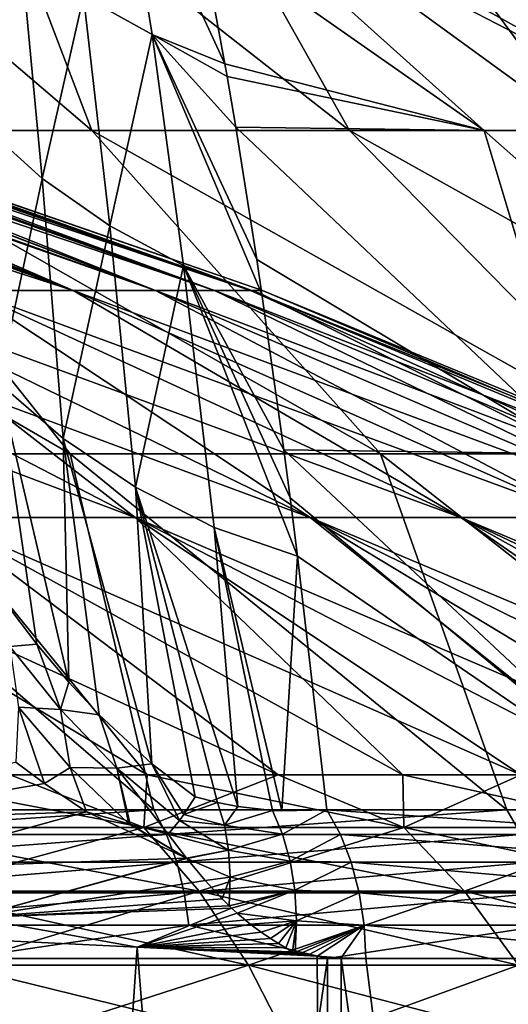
# Model space of a CAD drawing. Header units: metres. Extents: x -24 to 24, y -69 to 184.
# Tile 888 of 896: x 12.69 to 15.11, y 159.84 to 164.72. Entities that reach past the tile are written whole.
import ezdxf

# ---------------------------------------------------------------- set-up
doc = ezdxf.new("R2010")
doc.units = ezdxf.units.M
for name, color, linetype in [('4034', 7, 'CONTINUOUS'), ('4036', 7, 'CONTINUOUS'), ('4045', 7, 'CONTINUOUS'), ('4046', 7, 'CONTINUOUS'), ('4052', 7, 'CONTINUOUS'), ('4144', 7, 'CONTINUOUS'), ('4145', 7, 'CONTINUOUS'), ('4158', 7, 'CONTINUOUS'), ('4162', 7, 'CONTINUOUS'), ('4164', 7, 'CONTINUOUS')]:
    doc.layers.add(name, color=color, linetype=linetype)

msp = doc.modelspace()

# ---------------------------------------------------------------- linework, layer by layer
at = {"layer": '4034'}
for points in [[(13.272958, 160.120461, 20.2951), (12.354954, 160.16481, 20.866663), (12.437807, 147.8, 20.817383)], [(14.253792, 147.8, 19.618662), (13.272958, 160.120461, 20.2951), (12.437807, 147.8, 20.817383)], [(14.164881, 160.074782, 19.682953), (13.272958, 160.120461, 20.2951), (14.253792, 147.8, 19.618662)], [(12.403124, 160.06449, -20.838066), (14.215651, 160.06449, -19.646317), (12.437807, 147.8, -20.817383)], [(12.437807, 147.8, -20.817383), (14.215651, 160.06449, -19.646317), (14.253792, 147.8, -19.618662)], [(14.284719, 160.067135, 19.596155), (14.164881, 160.074782, 19.682953), (14.253792, 147.8, 19.618662)], [(14.215651, 160.06449, -19.646317), (15.914427, 160.06449, -18.297363), (14.253792, 147.8, -19.618662)], [(15.955014, 147.8, 18.261983), (14.284719, 160.067135, 19.596155), (14.253792, 147.8, 19.618662)], [(14.253792, 147.8, -19.618662), (15.914427, 160.06449, -18.297363), (15.955014, 147.8, -18.261983)], [(14.40582, 160.064489, 19.507303), (14.284719, 160.067135, 19.596155), (15.955014, 147.8, 18.261983)], [(16.091413, 160.06449, 18.141911), (14.40582, 160.064489, 19.507303), (15.955014, 147.8, 18.261983)]]:
    msp.add_3dface(points, dxfattribs=at)
at = {"layer": '4036'}
for points in [[(13.49517, 165.602911, 10.789769), (16.081068, 164.169941, 11.255921), (14.422628, 165.595525, 9.538596)], [(13.518454, 165.492659, 11.073342), (16.081068, 164.169941, 11.255921), (13.49517, 165.602911, 10.789769)], [(12.502081, 165.595525, -11.945501), (13.048219, 164.169941, -14.664259), (11.380478, 165.595525, -13.018515)], [(13.048219, 164.169941, -14.664259), (11.663263, 164.169941, -15.788122), (11.380478, 165.595525, -13.018515)], [(13.52294, 165.595525, -10.776228), (14.325443, 164.169941, -13.419321), (12.502081, 165.595525, -11.945501)], [(14.325443, 164.169941, -13.419321), (13.048219, 164.169941, -14.664259), (12.502081, 165.595525, -11.945501)], [(14.434831, 165.595525, -9.520119), (15.48439, 164.169941, -12.063589), (13.52294, 165.595525, -10.776228)], [(15.48439, 164.169941, -12.063589), (14.325443, 164.169941, -13.419321), (13.52294, 165.595525, -10.776228)], [(14.422628, 165.595525, 9.538596), (17.036394, 164.169941, 9.749759), (15.219907, 165.595525, 8.206792)], [(16.081068, 164.169941, 11.255921), (17.036394, 164.169941, 9.749759), (14.422628, 165.595525, 9.538596)], [(15.230403, 165.595525, -8.187296), (16.515491, 164.169941, -10.608254), (14.434831, 165.595525, -9.520119)], [(16.515491, 164.169941, -10.608254), (15.48439, 164.169941, -12.063589), (14.434831, 165.595525, -9.520119)], [(13.586837, 165.153917, 11.898958), (14.992971, 164.169941, 12.669149), (13.518454, 165.492659, 11.073342)], [(14.992971, 164.169941, 12.669149), (16.081068, 164.169941, 11.255921), (13.518454, 165.492659, 11.073342)], [(13.707483, 164.500108, 13.333931), (14.992971, 164.169941, 12.669149), (13.586837, 165.153917, 11.898958)], [(13.71855, 164.436335, 13.464593), (14.992971, 164.169941, 12.669149), (13.707483, 164.500108, 13.333931)], [(13.760928, 164.186456, 13.962736), (14.992971, 164.169941, 12.669149), (13.71855, 164.436335, 13.464593)], [(13.760928, 164.186456, 13.962736), (15.474589, 162.566013, 15.422865), (14.992971, 164.169941, 12.669149)], [(13.865178, 163.529286, 15.180662), (15.474589, 162.566013, 15.422865), (13.760928, 164.186456, 13.962736)], [(11.663263, 164.169941, -15.788122), (12.940303, 162.566013, -17.603302), (10.182011, 164.169941, -16.781631)], [(12.940303, 162.566013, -17.603302), (11.29532, 162.566013, -18.701429), (10.182011, 164.169941, -16.781631)], [(13.048219, 164.169941, -14.664259), (14.479236, 162.566013, -16.360911), (11.663263, 164.169941, -15.788122)], [(14.479236, 162.566013, -16.360911), (12.940303, 162.566013, -17.603302), (11.663263, 164.169941, -15.788122)], [(14.325443, 164.169941, -13.419321), (15.899507, 162.566013, -14.984437), (13.048219, 164.169941, -14.664259)], [(15.899507, 162.566013, -14.984437), (14.479236, 162.566013, -16.360911), (13.048219, 164.169941, -14.664259)], [(15.48439, 164.169941, -12.063589), (17.189477, 162.566013, -13.485161), (14.325443, 164.169941, -13.419321)], [(17.189477, 162.566013, -13.485161), (15.899507, 162.566013, -14.984437), (14.325443, 164.169941, -13.419321)], [(14.992971, 164.169941, 12.669149), (16.805949, 162.566013, 13.96022), (16.081068, 164.169941, 11.255921)], [(15.474589, 162.566013, 15.422865), (16.805949, 162.566013, 13.96022), (14.992971, 164.169941, 12.669149)], [(13.890707, 163.358587, 15.477888), (15.474589, 162.566013, 15.422865), (13.865178, 163.529286, 15.180662)], [(13.999313, 162.585726, 16.740613), (15.474589, 162.566013, 15.422865), (13.890707, 163.358587, 15.477888)], [(15.474589, 162.566013, 15.422865), (13.999313, 162.585726, 16.740613), (15.905833, 160.800959, 17.874016)], [(13.999313, 162.585726, 16.740613), (14.030725, 162.348218, 17.104188), (15.905833, 160.800959, 17.874016)], [(11.494097, 160.800959, -20.984797), (11.29532, 162.566013, -18.701429), (13.355687, 160.800959, -19.851993)], [(11.29532, 162.566013, -18.701429), (12.940303, 162.566013, -17.603302), (13.355687, 160.800959, -19.851993)], [(13.355687, 160.800959, -19.851993), (12.940303, 162.566013, -17.603302), (15.10649, 160.800959, -18.554513)], [(12.940303, 162.566013, -17.603302), (14.479236, 162.566013, -16.360911), (15.10649, 160.800959, -18.554513)], [(15.10649, 160.800959, -18.554513), (14.479236, 162.566013, -16.360911), (16.731982, 160.800959, -17.103121)], [(14.479236, 162.566013, -16.360911), (15.899507, 162.566013, -14.984437), (16.731982, 160.800959, -17.103121)], [(14.030725, 162.348218, 17.104188), (14.067607, 162.058194, 17.534555), (15.905833, 160.800959, 17.874016)], [(14.067607, 162.058194, 17.534555), (14.213626, 160.800959, 19.247048), (15.905833, 160.800959, 17.874016)]]:
    msp.add_3dface(points, dxfattribs=at)
at = {"layer": '4045'}
for points in [[(11.494097, 160.800959, -20.984797), (13.355687, 160.800959, -19.851993), (11.547964, 160.679398, -21.083139)], [(11.547964, 160.679398, -21.083139), (13.355687, 160.800959, -19.851993), (13.418278, 160.679398, -19.945026)], [(13.355687, 160.800959, -19.851993), (15.10649, 160.800959, -18.554513), (13.418278, 160.679398, -19.945026)], [(13.418278, 160.679398, -19.945026), (15.10649, 160.800959, -18.554513), (15.177286, 160.679398, -18.641465)], [(15.980371, 160.679398, 17.957783), (14.213626, 160.800959, 19.247048), (14.280236, 160.679398, 19.337246)], [(15.905833, 160.800959, 17.874016), (14.213626, 160.800959, 19.247048), (15.980371, 160.679398, 17.957783)], [(15.10649, 160.800959, -18.554513), (16.731982, 160.800959, -17.103121), (15.177286, 160.679398, -18.641465)], [(11.547964, 160.679398, -21.083139), (13.418278, 160.679398, -19.945026), (11.591506, 160.540873, -21.162635)], [(11.591506, 160.540873, -21.162635), (13.418278, 160.679398, -19.945026), (13.468872, 160.540873, -20.02023)], [(13.418278, 160.679398, -19.945026), (15.177286, 160.679398, -18.641465), (13.468872, 160.540873, -20.02023)], [(13.468872, 160.540873, -20.02023), (15.177286, 160.679398, -18.641465), (15.234512, 160.540873, -18.711754)], [(16.040626, 160.540873, 18.025494), (14.280236, 160.679398, 19.337246), (14.33408, 160.540873, 19.410159)], [(15.980371, 160.679398, 17.957783), (14.280236, 160.679398, 19.337246), (16.040626, 160.540873, 18.025494)], [(11.591506, 160.540873, -21.162635), (13.468872, 160.540873, -20.02023), (11.623473, 160.389293, -21.220997)], [(11.623473, 160.389293, -21.220997), (13.468872, 160.540873, -20.02023), (13.506017, 160.389293, -20.075442)], [(13.468872, 160.540873, -20.02023), (15.234512, 160.540873, -18.711754), (13.506017, 160.389293, -20.075442)], [(13.506017, 160.389293, -20.075442), (15.234512, 160.540873, -18.711754), (15.276526, 160.389293, -18.763358)], [(16.084863, 160.389293, 18.075205), (14.33408, 160.540873, 19.410159), (14.373611, 160.389293, 19.463688)], [(16.040626, 160.540873, 18.025494), (14.33408, 160.540873, 19.410159), (16.084863, 160.389293, 18.075205)], [(11.623473, 160.389293, -21.220997), (13.506017, 160.389293, -20.075442), (11.642989, 160.228812, -21.256627)], [(11.642989, 160.228812, -21.256627), (13.506017, 160.389293, -20.075442), (13.528694, 160.228812, -20.109149)], [(13.506017, 160.389293, -20.075442), (15.276526, 160.389293, -18.763358), (13.528694, 160.228812, -20.109149)], [(13.528694, 160.228812, -20.109149), (15.276526, 160.389293, -18.763358), (15.302176, 160.228812, -18.794862)], [(16.11187, 160.228812, 18.105554), (14.373611, 160.389293, 19.463688), (14.397745, 160.228812, 19.496368)], [(16.084863, 160.389293, 18.075205), (14.373611, 160.389293, 19.463688), (16.11187, 160.228812, 18.105554)], [(12.403124, 160.06449, -20.838066), (11.642989, 160.228812, -21.256627), (13.528694, 160.228812, -20.109149)], [(14.215651, 160.06449, -19.646317), (12.403124, 160.06449, -20.838066), (13.528694, 160.228812, -20.109149)], [(14.215651, 160.06449, -19.646317), (13.528694, 160.228812, -20.109149), (15.302176, 160.228812, -18.794862)], [(15.914427, 160.06449, -18.297363), (14.215651, 160.06449, -19.646317), (15.302176, 160.228812, -18.794862)], [(14.40582, 160.064489, 19.507303), (16.091413, 160.06449, 18.141911), (14.397745, 160.228812, 19.496368)], [(16.091413, 160.06449, 18.141911), (16.11187, 160.228812, 18.105554), (14.397745, 160.228812, 19.496368)]]:
    msp.add_3dface(points, dxfattribs=at)
at = {"layer": '4046'}
for points in [[(11.129529, 164.329421, 0.546553), (13.833958, 163.376116, 1.281905), (11.127346, 164.308237, 1.363446)], [(11.128294, 164.317405, -1.087903), (13.833958, 163.376116, -1.281905), (11.12985, 164.332522, -0.265225)], [(11.12985, 164.332522, -0.265225), (13.893225, 163.376116), (11.129529, 164.329421, 0.546553)], [(13.893225, 163.376116), (13.833958, 163.376116, 1.281905), (11.129529, 164.329421, 0.546553)], [(13.833958, 163.376116, -1.281905), (13.893225, 163.376116), (11.12985, 164.332522, -0.265225)], [(11.119755, 164.234006, -2.707751), (13.656666, 163.376116, -2.552873), (11.1249, 164.284372, -1.901967)], [(13.656666, 163.376116, 2.552873), (11.123361, 164.269331, 2.173997), (11.127346, 164.308237, 1.363446)], [(11.1249, 164.284372, -1.901967), (13.833958, 163.376116, -1.281905), (11.128294, 164.317405, -1.087903)], [(13.656666, 163.376116, -2.552873), (13.833958, 163.376116, -1.281905), (11.1249, 164.284372, -1.901967)], [(13.833958, 163.376116, 1.281905), (13.656666, 163.376116, 2.552873), (11.127346, 164.308237, 1.363446)], [(11.055766, 164.201132, 3.332173), (11.104675, 164.235175, 2.753806), (13.36286, 163.376116, 3.802061)], [(11.104675, 164.235175, 2.753806), (11.123361, 164.269331, 2.173997), (13.36286, 163.376116, 3.802061)], [(11.112808, 164.165478, -3.520316), (13.36286, 163.376116, -3.802061), (11.119755, 164.234006, -2.707751)], [(13.36286, 163.376116, -3.802061), (13.656666, 163.376116, -2.552873), (11.119755, 164.234006, -2.707751)], [(13.36286, 163.376116, 3.802061), (11.123361, 164.269331, 2.173997), (13.656666, 163.376116, 2.552873)], [(10.976793, 164.167295, 3.907293), (11.055766, 164.201132, 3.332173), (12.955046, 163.376116, 5.018812)], [(12.955046, 163.376116, 5.018812), (11.055766, 164.201132, 3.332173), (13.36286, 163.376116, 3.802061)], [(10.867948, 164.133786, 4.477371), (10.976793, 164.167295, 3.907293), (12.955046, 163.376116, 5.018812)], [(12.436705, 163.376116, 6.192743), (10.867948, 164.133786, 4.477371), (12.955046, 163.376116, 5.018812)], [(11.104202, 164.07982, -4.32772), (12.955046, 163.376116, -5.018812), (11.112808, 164.165478, -3.520316)], [(12.955046, 163.376116, -5.018812), (13.36286, 163.376116, -3.802061), (11.112808, 164.165478, -3.520316)], [(11.093995, 163.977099, -5.132596), (12.955046, 163.376116, -5.018812), (11.104202, 164.07982, -4.32772)], [(12.436705, 163.376116, -6.192743), (12.955046, 163.376116, -5.018812), (11.093995, 163.977099, -5.132596)], [(13.262954, 162.250856, -10.015718), (10.267217, 163.376116, -9.359805), (12.282243, 162.250856, -11.196744)], [(11.087033, 163.376116, -8.372538), (10.267217, 163.376116, -9.359805), (13.262954, 162.250856, -10.015718)], [(14.130511, 162.250856, -8.749242), (11.087033, 163.376116, -8.372538), (13.262954, 162.250856, -10.015718)], [(11.812258, 163.376116, -7.31384), (11.087033, 163.376116, -8.372538), (14.130511, 162.250856, -8.749242)], [(12.282243, 162.250856, 11.196744), (11.087033, 163.376116, 8.372538), (13.262954, 162.250856, 10.015718)], [(11.087033, 163.376116, 8.372538), (11.812258, 163.376116, 7.31384), (13.262954, 162.250856, 10.015718)], [(14.877511, 162.250856, -7.40812), (11.812258, 163.376116, -7.31384), (14.130511, 162.250856, -8.749242)], [(12.436705, 163.376116, -6.192743), (11.812258, 163.376116, -7.31384), (14.877511, 162.250856, -7.40812)], [(13.262954, 162.250856, 10.015718), (11.812258, 163.376116, 7.31384), (14.130511, 162.250856, 8.749242)], [(11.812258, 163.376116, 7.31384), (12.436705, 163.376116, 6.192743), (14.130511, 162.250856, 8.749242)], [(15.497581, 162.250856, -6.003795), (12.436705, 163.376116, -6.192743), (14.877511, 162.250856, -7.40812)], [(12.955046, 163.376116, -5.018812), (12.436705, 163.376116, -6.192743), (15.497581, 162.250856, -6.003795)], [(14.130511, 162.250856, 8.749242), (12.436705, 163.376116, 6.192743), (14.877511, 162.250856, 7.40812)], [(12.436705, 163.376116, 6.192743), (12.955046, 163.376116, 5.018812), (14.877511, 162.250856, 7.40812)], [(15.985431, 162.250856, -4.548247), (12.955046, 163.376116, -5.018812), (15.497581, 162.250856, -6.003795)], [(13.36286, 163.376116, -3.802061), (12.955046, 163.376116, -5.018812), (15.985431, 162.250856, -4.548247)], [(14.877511, 162.250856, 7.40812), (12.955046, 163.376116, 5.018812), (15.497581, 162.250856, 6.003795)], [(12.955046, 163.376116, 5.018812), (13.36286, 163.376116, 3.802061), (15.497581, 162.250856, 6.003795)], [(16.3369, 162.250856, -3.053896), (13.36286, 163.376116, -3.802061), (15.985431, 162.250856, -4.548247)], [(13.656666, 163.376116, -2.552873), (13.36286, 163.376116, -3.802061), (16.3369, 162.250856, -3.053896)], [(15.497581, 162.250856, 6.003795), (13.36286, 163.376116, 3.802061), (15.985431, 162.250856, 4.548247)], [(13.36286, 163.376116, 3.802061), (13.656666, 163.376116, 2.552873), (15.985431, 162.250856, 4.548247)], [(16.548987, 162.250856, -1.53349), (13.656666, 163.376116, -2.552873), (16.3369, 162.250856, -3.053896)], [(13.833958, 163.376116, -1.281905), (13.656666, 163.376116, -2.552873), (16.548987, 162.250856, -1.53349)], [(15.985431, 162.250856, 4.548247), (13.656666, 163.376116, 2.552873), (16.3369, 162.250856, 3.053896)], [(13.656666, 163.376116, 2.552873), (13.833958, 163.376116, 1.281905), (16.3369, 162.250856, 3.053896)], [(16.619885, 162.250856), (13.833958, 163.376116, -1.281905), (16.548987, 162.250856, -1.53349)], [(13.893225, 163.376116), (13.833958, 163.376116, -1.281905), (16.619885, 162.250856)], [(16.3369, 162.250856, 3.053896), (13.833958, 163.376116, 1.281905), (16.548987, 162.250856, 1.53349)], [(13.833958, 163.376116, 1.281905), (13.893225, 163.376116), (16.548987, 162.250856, 1.53349)], [(16.548987, 162.250856, 1.53349), (13.893225, 163.376116), (16.619885, 162.250856)], [(13.322186, 160.975062, -13.971907), (11.196744, 162.250856, -12.282243), (12.642286, 160.975062, -14.589976)], [(13.971907, 160.975062, -13.322186), (11.196744, 162.250856, -12.282243), (13.322186, 160.975062, -13.971907)], [(12.282243, 162.250856, -11.196744), (11.196744, 162.250856, -12.282243), (13.971907, 160.975062, -13.322186)], [(12.642286, 160.975062, 14.589976), (11.196744, 162.250856, 12.282243), (13.322186, 160.975062, 13.971907)], [(11.196744, 162.250856, 12.282243), (12.282243, 162.250856, 11.196744), (13.322186, 160.975062, 13.971907)], [(14.589976, 160.975062, -12.642286), (12.282243, 162.250856, -11.196744), (13.971907, 160.975062, -13.322186)], [(15.174995, 160.975062, -11.933748), (12.282243, 162.250856, -11.196744), (14.589976, 160.975062, -12.642286)], [(13.262954, 162.250856, -10.015718), (12.282243, 162.250856, -11.196744), (15.174995, 160.975062, -11.933748)], [(13.971907, 160.975062, 13.322186), (12.282243, 162.250856, 11.196744), (14.589976, 160.975062, 12.642286)], [(13.322186, 160.975062, 13.971907), (12.282243, 162.250856, 11.196744), (13.971907, 160.975062, 13.322186)], [(12.282243, 162.250856, 11.196744), (13.262954, 162.250856, 10.015718), (14.589976, 160.975062, 12.642286)], [(15.725637, 160.975062, -11.198176), (13.262954, 162.250856, -10.015718), (15.174995, 160.975062, -11.933748)], [(16.240656, 160.975062, -10.437236), (13.262954, 162.250856, -10.015718), (15.725637, 160.975062, -11.198176)], [(14.130511, 162.250856, -8.749242), (13.262954, 162.250856, -10.015718), (16.240656, 160.975062, -10.437236)], [(15.174995, 160.975062, 11.933748), (13.262954, 162.250856, 10.015718), (15.725637, 160.975062, 11.198176)], [(14.589976, 160.975062, 12.642286), (13.262954, 162.250856, 10.015718), (15.174995, 160.975062, 11.933748)], [(13.262954, 162.250856, 10.015718), (14.130511, 162.250856, 8.749242), (15.725637, 160.975062, 11.198176)], [(16.718885, 160.975062, -9.652653), (14.130511, 162.250856, -8.749242), (16.240656, 160.975062, -10.437236)], [(17.15924, 160.975062, -8.846203), (14.130511, 162.250856, -8.749242), (16.718885, 160.975062, -9.652653)], [(14.877511, 162.250856, -7.40812), (14.130511, 162.250856, -8.749242), (17.15924, 160.975062, -8.846203)], [(16.240656, 160.975062, 10.437236), (14.130511, 162.250856, 8.749242), (16.718885, 160.975062, 9.652653)], [(15.725637, 160.975062, 11.198176), (14.130511, 162.250856, 8.749242), (16.240656, 160.975062, 10.437236)], [(14.130511, 162.250856, 8.749242), (14.877511, 162.250856, 7.40812), (16.718885, 160.975062, 9.652653)], [(17.560723, 160.975062, -8.019714), (14.877511, 162.250856, -7.40812), (17.15924, 160.975062, -8.846203)], [(17.922426, 160.975062, -7.175057), (14.877511, 162.250856, -7.40812), (17.560723, 160.975062, -8.019714)], [(15.497581, 162.250856, -6.003795), (14.877511, 162.250856, -7.40812), (17.922426, 160.975062, -7.175057)], [(17.15924, 160.975062, 8.846203), (14.877511, 162.250856, 7.40812), (17.560723, 160.975062, 8.019714)], [(16.718885, 160.975062, 9.652653), (14.877511, 162.250856, 7.40812), (17.15924, 160.975062, 8.846203)], [(14.877511, 162.250856, 7.40812), (15.497581, 162.250856, 6.003795), (17.560723, 160.975062, 8.019714)]]:
    msp.add_3dface(points, dxfattribs=at)
at = {"layer": '4052'}
for points in [[(11.933748, 160.975062, -15.174995), (11.901613, 160.713602, -15.760282), (13.305018, 160.713602, -14.594909)], [(12.642286, 160.975062, 14.589976), (13.305018, 160.713602, 14.594909), (11.901613, 160.713602, 15.760282)], [(12.642286, 160.975062, -14.589976), (11.933748, 160.975062, -15.174995), (13.305018, 160.713602, -14.594909)], [(13.322186, 160.975062, -13.971907), (12.642286, 160.975062, -14.589976), (13.305018, 160.713602, -14.594909)], [(12.642286, 160.975062, 14.589976), (13.322186, 160.975062, 13.971907), (13.305018, 160.713602, 14.594909)], [(13.322186, 160.975062, -13.971907), (13.305018, 160.713602, -14.594909), (14.594909, 160.713602, -13.305018)], [(13.971907, 160.975062, 13.322186), (14.594909, 160.713602, 13.305018), (13.305018, 160.713602, 14.594909)], [(13.322186, 160.975062, 13.971907), (13.971907, 160.975062, 13.322186), (13.305018, 160.713602, 14.594909)], [(13.971907, 160.975062, -13.322186), (13.322186, 160.975062, -13.971907), (14.594909, 160.713602, -13.305018)], [(14.589976, 160.975062, -12.642286), (13.971907, 160.975062, -13.322186), (14.594909, 160.713602, -13.305018)], [(13.971907, 160.975062, 13.322186), (14.589976, 160.975062, 12.642286), (14.594909, 160.713602, 13.305018)], [(14.589976, 160.975062, -12.642286), (14.594909, 160.713602, -13.305018), (15.760282, 160.713602, -11.901613)], [(15.174995, 160.975062, -11.933748), (14.589976, 160.975062, -12.642286), (15.760282, 160.713602, -11.901613)], [(14.589976, 160.975062, 12.642286), (15.174995, 160.975062, 11.933748), (14.594909, 160.713602, 13.305018)], [(15.174995, 160.975062, 11.933748), (15.760282, 160.713602, 11.901613), (14.594909, 160.713602, 13.305018)], [(13.305018, 160.713602, 14.594909), (12.146938, 160.396893, 16.085145), (11.901613, 160.713602, 15.760282)], [(11.901613, 160.713602, -15.760282), (13.579271, 160.396893, -14.895751), (13.305018, 160.713602, -14.594909)], [(12.146938, 160.396893, -16.085145), (13.579271, 160.396893, -14.895751), (11.901613, 160.713602, -15.760282)], [(13.579271, 160.396893, 14.895751), (12.146938, 160.396893, 16.085145), (13.305018, 160.713602, 14.594909)], [(14.594909, 160.713602, 13.305018), (13.579271, 160.396893, 14.895751), (13.305018, 160.713602, 14.594909)], [(13.305018, 160.713602, -14.594909), (14.895751, 160.396893, -13.579271), (14.594909, 160.713602, -13.305018)], [(13.579271, 160.396893, -14.895751), (14.895751, 160.396893, -13.579271), (13.305018, 160.713602, -14.594909)], [(14.895751, 160.396893, 13.579271), (13.579271, 160.396893, 14.895751), (14.594909, 160.713602, 13.305018)], [(15.760282, 160.713602, 11.901613), (14.895751, 160.396893, 13.579271), (14.594909, 160.713602, 13.305018)], [(14.594909, 160.713602, -13.305018), (16.085145, 160.396893, -12.146938), (15.760282, 160.713602, -11.901613)], [(14.895751, 160.396893, -13.579271), (16.085145, 160.396893, -12.146938), (14.594909, 160.713602, -13.305018)], [(16.085145, 160.396893, 12.146938), (14.895751, 160.396893, 13.579271), (15.760282, 160.713602, 11.901613)], [(13.579271, 160.396893, 14.895751), (12.365664, 160.030435, 16.374786), (12.146938, 160.396893, 16.085145)], [(12.146938, 160.396893, -16.085145), (13.823789, 160.030435, -15.163974), (13.579271, 160.396893, -14.895751)], [(12.365664, 160.030435, -16.374786), (13.823789, 160.030435, -15.163974), (12.146938, 160.396893, -16.085145)], [(13.823789, 160.030435, 15.163974), (12.365664, 160.030435, 16.374786), (13.579271, 160.396893, 14.895751)], [(14.895751, 160.396893, 13.579271), (13.823789, 160.030435, 15.163974), (13.579271, 160.396893, 14.895751)], [(13.579271, 160.396893, -14.895751), (15.163974, 160.030435, -13.823789), (14.895751, 160.396893, -13.579271)], [(13.823789, 160.030435, -15.163974), (15.163974, 160.030435, -13.823789), (13.579271, 160.396893, -14.895751)], [(15.163974, 160.030435, 13.823789), (13.823789, 160.030435, 15.163974), (14.895751, 160.396893, 13.579271)], [(16.085145, 160.396893, 12.146938), (15.163974, 160.030435, 13.823789), (14.895751, 160.396893, 13.579271)], [(14.895751, 160.396893, -13.579271), (16.374786, 160.030435, -12.365664), (16.085145, 160.396893, -12.146938)], [(15.163974, 160.030435, -13.823789), (16.374786, 160.030435, -12.365664), (14.895751, 160.396893, -13.579271)], [(13.823789, 160.030435, 15.163974), (12.554156, 159.620321, 16.624389), (12.365664, 160.030435, 16.374786)], [(12.365664, 160.030435, -16.374786), (14.034507, 159.620321, -15.395121), (13.823789, 160.030435, -15.163974)], [(12.554156, 159.620321, -16.624389), (14.034507, 159.620321, -15.395121), (12.365664, 160.030435, -16.374786)], [(14.034507, 159.620321, 15.395121), (12.554156, 159.620321, 16.624389), (13.823789, 160.030435, 15.163974)], [(15.163974, 160.030435, 13.823789), (14.034507, 159.620321, 15.395121), (13.823789, 160.030435, 15.163974)], [(13.823789, 160.030435, -15.163974), (15.395121, 159.620321, -14.034507), (15.163974, 160.030435, -13.823789)], [(14.034507, 159.620321, -15.395121), (15.395121, 159.620321, -14.034507), (13.823789, 160.030435, -15.163974)], [(15.395121, 159.620321, 14.034507), (14.034507, 159.620321, 15.395121), (15.163974, 160.030435, 13.823789)]]:
    msp.add_3dface(points, dxfattribs=at)
at = {"layer": '4144'}
for points in [[(13.006964, 164.83475, 13.552817), (13.346191, 164.646004, 13.440844), (13.186799, 165.628266, 11.168898)], [(13.346191, 164.646004, 13.440844), (13.707483, 164.500108, 13.333931), (13.186799, 165.628266, 11.168898)], [(13.707483, 164.500108, 13.333931), (13.586837, 165.153917, 11.898958), (13.186799, 165.628266, 11.168898)], [(12.414479, 165.320526, 13.805239), (12.500347, 164.20185, 16.069772), (12.694978, 165.060615, 13.674835)], [(12.500347, 164.20185, 16.069772), (12.801989, 163.931456, 15.907478), (12.694978, 165.060615, 13.674835)], [(12.694978, 165.060615, 13.674835), (12.801989, 163.931456, 15.907478), (13.006964, 164.83475, 13.552817)], [(12.801989, 163.931456, 15.907478), (13.137659, 163.69663, 15.757072), (13.006964, 164.83475, 13.552817)], [(13.006964, 164.83475, 13.552817), (13.137659, 163.69663, 15.757072), (13.346191, 164.646004, 13.440844)], [(13.137659, 163.69663, 15.757072), (13.502839, 163.500535, 15.620577), (13.346191, 164.646004, 13.440844)], [(13.71855, 164.436335, 13.464593), (13.707483, 164.500108, 13.333931), (13.346191, 164.646004, 13.440844)], [(13.760928, 164.186456, 13.962736), (13.71855, 164.436335, 13.464593), (13.346191, 164.646004, 13.440844)], [(13.865178, 163.529286, 15.180662), (13.760928, 164.186456, 13.962736), (13.346191, 164.646004, 13.440844)], [(13.502839, 163.500535, 15.620577), (13.890707, 163.358587, 15.477888), (13.346191, 164.646004, 13.440844)], [(13.890707, 163.358587, 15.477888), (13.865178, 163.529286, 15.180662), (13.346191, 164.646004, 13.440844)], [(12.500347, 164.20185, 16.069772), (12.584906, 162.918202, 18.235035), (12.801989, 163.931456, 15.907478)], [(12.584906, 162.918202, 18.235035), (12.906278, 162.641604, 18.039546), (12.801989, 163.931456, 15.907478)], [(12.801989, 163.931456, 15.907478), (12.906278, 162.641604, 18.039546), (13.137659, 163.69663, 15.757072)], [(12.906278, 162.641604, 18.039546), (13.264091, 162.401469, 17.8598), (13.137659, 163.69663, 15.757072)], [(13.137659, 163.69663, 15.757072), (13.264091, 162.401469, 17.8598), (13.502839, 163.500535, 15.620577)], [(13.264091, 162.401469, 17.8598), (13.653575, 162.200999, 17.698193), (13.502839, 163.500535, 15.620577)], [(13.999313, 162.585726, 16.740613), (13.890707, 163.358587, 15.477888), (13.502839, 163.500535, 15.620577)], [(14.030725, 162.348218, 17.104188), (13.999313, 162.585726, 16.740613), (13.502839, 163.500535, 15.620577)], [(13.653575, 162.200999, 17.698193), (14.067607, 162.058194, 17.534555), (13.502839, 163.500535, 15.620577)], [(14.067607, 162.058194, 17.534555), (14.030725, 162.348218, 17.104188), (13.502839, 163.500535, 15.620577)], [(12.614041, 161.833299, 19.885025), (12.774433, 161.622784, 19.866091), (12.584906, 162.918202, 18.235035)], [(12.584906, 162.918202, 18.235035), (12.934152, 161.433407, 19.84972), (12.906278, 162.641604, 18.039546)], [(12.774433, 161.622784, 19.866091), (12.934152, 161.433407, 19.84972), (12.584906, 162.918202, 18.235035)], [(12.934152, 161.433407, 19.84972), (13.084137, 161.272434, 19.834596), (12.906278, 162.641604, 18.039546)], [(12.906278, 162.641604, 18.039546), (13.345826, 161.029118, 19.802979), (13.264091, 162.401469, 17.8598)], [(13.084137, 161.272434, 19.834596), (13.345826, 161.029118, 19.802979), (12.906278, 162.641604, 18.039546)], [(13.771099, 160.817543, 19.606715), (13.264091, 162.401469, 17.8598), (13.670378, 160.837303, 19.683504)], [(13.653575, 162.200999, 17.698193), (13.264091, 162.401469, 17.8598), (13.771099, 160.817543, 19.606715)], [(13.264091, 162.401469, 17.8598), (13.560817, 160.866049, 19.764861), (13.670378, 160.837303, 19.683504)], [(13.345826, 161.029118, 19.802979), (13.560817, 160.866049, 19.764861), (13.264091, 162.401469, 17.8598)], [(13.943193, 160.797884, 19.471146), (13.653575, 162.200999, 17.698193), (13.771099, 160.817543, 19.606715)], [(13.989361, 160.795527, 19.433849), (13.653575, 162.200999, 17.698193), (13.943193, 160.797884, 19.471146)], [(14.067607, 162.058194, 17.534555), (13.653575, 162.200999, 17.698193), (13.989361, 160.795527, 19.433849)], [(14.213626, 160.800959, 19.247048), (14.067607, 162.058194, 17.534555), (13.989361, 160.795527, 19.433849)]]:
    msp.add_3dface(points, dxfattribs=at)
at = {"layer": '4145'}
for points in [[(13.670378, 160.837303, 19.683504), (13.560817, 160.866049, 19.764861), (13.503676, 160.777018, 19.927137)], [(13.70472, 160.725694, 19.776632), (13.670378, 160.837303, 19.683504), (13.503676, 160.777018, 19.927137)], [(13.771099, 160.817543, 19.606715), (13.670378, 160.837303, 19.683504), (13.70472, 160.725694, 19.776632)], [(13.943193, 160.797884, 19.471146), (13.771099, 160.817543, 19.606715), (13.70472, 160.725694, 19.776632)], [(13.482576, 160.748841, 19.97313), (13.70472, 160.725694, 19.776632), (13.503676, 160.777018, 19.927137)], [(13.993667, 160.679835, 19.562615), (13.943193, 160.797884, 19.471146), (13.70472, 160.725694, 19.776632)], [(14.213626, 160.800959, 19.247048), (13.943193, 160.797884, 19.471146), (13.993667, 160.679835, 19.562615)], [(14.213626, 160.800959, 19.247048), (13.989361, 160.795527, 19.433849), (13.943193, 160.797884, 19.471146)], [(14.280236, 160.679398, 19.337246), (14.213626, 160.800959, 19.247048), (13.993667, 160.679835, 19.562615)], [(13.426113, 160.680767, 20.075739), (13.725503, 160.601563, 19.857162), (13.482576, 160.748841, 19.97313)], [(13.725503, 160.601563, 19.857162), (13.70472, 160.725694, 19.776632), (13.482576, 160.748841, 19.97313)], [(13.725503, 160.601563, 19.857162), (13.993667, 160.679835, 19.562615), (13.70472, 160.725694, 19.776632)], [(13.517146, 160.56203, 20.058481), (13.725503, 160.601563, 19.857162), (13.426113, 160.680767, 20.075739)], [(14.03062, 160.547031, 19.639231), (13.993667, 160.679835, 19.562615), (13.725503, 160.601563, 19.857162)], [(14.03062, 160.547031, 19.639231), (14.280236, 160.679398, 19.337246), (13.993667, 160.679835, 19.562615)], [(14.33408, 160.540873, 19.410159), (14.280236, 160.679398, 19.337246), (14.03062, 160.547031, 19.639231)], [(13.519384, 160.559205, 20.057884), (13.725503, 160.601563, 19.857162), (13.517146, 160.56203, 20.058481)], [(13.733192, 160.467461, 19.922607), (13.725503, 160.601563, 19.857162), (13.519384, 160.559205, 20.057884)], [(13.733192, 160.467461, 19.922607), (14.03062, 160.547031, 19.639231), (13.725503, 160.601563, 19.857162)], [(13.6098, 160.450056, 20.027439), (13.733192, 160.467461, 19.922607), (13.519384, 160.559205, 20.057884)], [(14.053792, 160.402769, 19.698598), (14.03062, 160.547031, 19.639231), (13.733192, 160.467461, 19.922607)], [(14.053792, 160.402769, 19.698598), (14.33408, 160.540873, 19.410159), (14.03062, 160.547031, 19.639231)], [(14.373611, 160.389293, 19.463688), (14.33408, 160.540873, 19.410159), (14.053792, 160.402769, 19.698598)], [(13.693834, 160.359082, 19.989245), (13.733192, 160.467461, 19.922607), (13.6098, 160.450056, 20.027439)], [(13.729051, 160.324247, 19.970897), (13.733192, 160.467461, 19.922607), (13.693834, 160.359082, 19.989245)], [(13.729051, 160.324247, 19.970897), (14.053792, 160.402769, 19.698598), (13.733192, 160.467461, 19.922607)], [(13.74013, 160.313746, 19.96487), (14.053792, 160.402769, 19.698598), (13.729051, 160.324247, 19.970897)], [(13.768054, 160.288107, 19.949205), (14.053792, 160.402769, 19.698598), (13.74013, 160.313746, 19.96487)], [(14.062606, 160.250639, 19.739238), (14.053792, 160.402769, 19.698598), (13.768054, 160.288107, 19.949205)], [(14.062606, 160.250639, 19.739238), (14.373611, 160.389293, 19.463688), (14.053792, 160.402769, 19.698598)], [(14.397745, 160.228812, 19.496368), (14.373611, 160.389293, 19.463688), (14.062606, 160.250639, 19.739238)], [(13.83208, 160.234342, 19.910965), (14.062606, 160.250639, 19.739238), (13.768054, 160.288107, 19.949205)], [(13.886921, 160.19363, 19.876121), (14.062606, 160.250639, 19.739238), (13.83208, 160.234342, 19.910965)], [(13.933806, 160.162551, 19.845139), (14.062606, 160.250639, 19.739238), (13.886921, 160.19363, 19.876121)], [(13.974037, 160.13807, 19.817872), (14.062606, 160.250639, 19.739238), (13.933806, 160.162551, 19.845139)], [(14.009059, 160.116783, 19.793743), (14.062606, 160.250639, 19.739238), (13.974037, 160.13807, 19.817872)], [(14.043134, 160.097316, 19.769902), (14.062606, 160.250639, 19.739238), (14.009059, 160.116783, 19.793743)], [(14.056719, 160.094829, 19.760264), (14.062606, 160.250639, 19.739238), (14.043134, 160.097316, 19.769902)], [(14.056719, 160.094829, 19.760264), (14.397745, 160.228812, 19.496368), (14.062606, 160.250639, 19.739238)], [(14.081645, 160.089419, 19.742546), (14.397745, 160.228812, 19.496368), (14.056719, 160.094829, 19.760264)], [(14.122316, 160.081665, 19.713505), (14.397745, 160.228812, 19.496368), (14.081645, 160.089419, 19.742546)], [(14.164881, 160.074782, 19.682953), (14.397745, 160.228812, 19.496368), (14.122316, 160.081665, 19.713505)], [(14.164881, 160.074782, 19.682953), (14.284719, 160.067135, 19.596155), (14.397745, 160.228812, 19.496368)], [(14.284719, 160.067135, 19.596155), (14.40582, 160.064489, 19.507303), (14.397745, 160.228812, 19.496368)]]:
    msp.add_3dface(points, dxfattribs=at)
at = {"layer": '4158'}
for points in [[(12.670758, 161.037386, 20.419382), (11.754598, 160.750037, 21.102351), (12.813643, 160.930928, 20.370115)], [(12.813643, 160.930928, 20.370115), (11.754598, 160.750037, 21.102351), (13.021537, 160.790786, 20.298659)]]:
    msp.add_3dface(points, dxfattribs=at)
at = {"layer": '4162'}
for points in [[(12.774433, 161.622784, 19.866091), (12.614041, 161.833299, 19.885025), (12.641624, 161.611285, 20.093126)], [(12.892582, 161.298735, 20.061971), (12.774433, 161.622784, 19.866091), (12.641624, 161.611285, 20.093126)], [(12.684724, 161.310402, 20.270465), (12.892582, 161.298735, 20.061971), (12.641624, 161.611285, 20.093126)], [(12.934152, 161.433407, 19.84972), (12.774433, 161.622784, 19.866091), (12.892582, 161.298735, 20.061971)], [(13.084137, 161.272434, 19.834596), (12.934152, 161.433407, 19.84972), (12.892582, 161.298735, 20.061971)], [(12.670758, 161.037386, 20.419382), (12.813643, 160.930928, 20.370115), (12.684724, 161.310402, 20.270465)], [(12.684724, 161.310402, 20.270465), (12.940689, 161.011293, 20.233735), (12.892582, 161.298735, 20.061971)], [(12.684724, 161.310402, 20.270465), (12.813643, 160.930928, 20.370115), (12.940689, 161.011293, 20.233735)], [(12.940689, 161.011293, 20.233735), (13.171166, 161.007881, 20.026919), (12.892582, 161.298735, 20.061971)], [(13.171166, 161.007881, 20.026919), (13.084137, 161.272434, 19.834596), (12.892582, 161.298735, 20.061971)], [(13.345826, 161.029118, 19.802979), (13.084137, 161.272434, 19.834596), (13.171166, 161.007881, 20.026919)], [(12.813643, 160.930928, 20.370115), (13.021537, 160.790786, 20.298659), (12.940689, 161.011293, 20.233735)], [(12.940689, 161.011293, 20.233735), (13.230927, 160.731785, 20.186486), (13.171166, 161.007881, 20.026919)], [(12.940689, 161.011293, 20.233735), (13.021537, 160.790786, 20.298659), (13.230927, 160.731785, 20.186486)], [(13.482576, 160.748841, 19.97313), (13.345826, 161.029118, 19.802979), (13.171166, 161.007881, 20.026919)], [(13.345826, 161.029118, 19.802979), (13.482576, 160.748841, 19.97313), (13.503676, 160.777018, 19.927137)], [(13.560817, 160.866049, 19.764861), (13.345826, 161.029118, 19.802979), (13.503676, 160.777018, 19.927137)], [(13.171166, 161.007881, 20.026919), (13.230927, 160.731785, 20.186486), (13.237584, 160.729972, 20.182809)], [(13.426113, 160.680767, 20.075739), (13.171166, 161.007881, 20.026919), (13.237584, 160.729972, 20.182809)], [(13.426113, 160.680767, 20.075739), (13.482576, 160.748841, 19.97313), (13.171166, 161.007881, 20.026919)]]:
    msp.add_3dface(points, dxfattribs=at)
at = {"layer": '4164'}
for points in [[(13.021537, 160.790786, 20.298659), (11.754598, 160.750037, 21.102351), (11.996861, 160.507738, 21.038059)], [(13.517146, 160.56203, 20.058481), (13.021537, 160.790786, 20.298659), (11.996861, 160.507738, 21.038059)], [(13.021537, 160.790786, 20.298659), (13.517146, 160.56203, 20.058481), (13.230927, 160.731785, 20.186486)], [(13.230927, 160.731785, 20.186486), (13.517146, 160.56203, 20.058481), (13.237584, 160.729972, 20.182809)], [(13.517146, 160.56203, 20.058481), (13.426113, 160.680767, 20.075739), (13.237584, 160.729972, 20.182809)], [(13.517146, 160.56203, 20.058481), (11.996861, 160.507738, 21.038059), (12.456553, 160.267355, 20.802214)], [(13.519384, 160.559205, 20.057884), (13.517146, 160.56203, 20.058481), (12.456553, 160.267355, 20.802214)], [(13.6098, 160.450056, 20.027439), (13.519384, 160.559205, 20.057884), (12.456553, 160.267355, 20.802214)], [(13.693834, 160.359082, 19.989245), (13.6098, 160.450056, 20.027439), (12.456553, 160.267355, 20.802214)], [(13.729051, 160.324247, 19.970897), (13.693834, 160.359082, 19.989245), (12.456553, 160.267355, 20.802214)], [(13.74013, 160.313746, 19.96487), (13.729051, 160.324247, 19.970897), (12.456553, 160.267355, 20.802214)], [(13.272958, 160.120461, 20.2951), (13.74013, 160.313746, 19.96487), (12.456553, 160.267355, 20.802214)], [(13.272958, 160.120461, 20.2951), (13.768054, 160.288107, 19.949205), (13.74013, 160.313746, 19.96487)], [(13.272958, 160.120461, 20.2951), (13.83208, 160.234342, 19.910965), (13.768054, 160.288107, 19.949205)], [(12.354954, 160.16481, 20.866663), (13.272958, 160.120461, 20.2951), (12.456553, 160.267355, 20.802214)], [(13.272958, 160.120461, 20.2951), (13.886921, 160.19363, 19.876121), (13.83208, 160.234342, 19.910965)], [(13.272958, 160.120461, 20.2951), (13.933806, 160.162551, 19.845139), (13.886921, 160.19363, 19.876121)], [(13.272958, 160.120461, 20.2951), (13.974037, 160.13807, 19.817872), (13.933806, 160.162551, 19.845139)], [(13.272958, 160.120461, 20.2951), (14.009059, 160.116783, 19.793743), (13.974037, 160.13807, 19.817872)], [(13.272958, 160.120461, 20.2951), (14.043134, 160.097316, 19.769902), (14.009059, 160.116783, 19.793743)], [(13.272958, 160.120461, 20.2951), (14.056719, 160.094829, 19.760264), (14.043134, 160.097316, 19.769902)], [(13.272958, 160.120461, 20.2951), (14.081645, 160.089419, 19.742546), (14.056719, 160.094829, 19.760264)], [(13.272958, 160.120461, 20.2951), (14.122316, 160.081665, 19.713505), (14.081645, 160.089419, 19.742546)], [(13.272958, 160.120461, 20.2951), (14.164881, 160.074782, 19.682953), (14.122316, 160.081665, 19.713505)]]:
    msp.add_3dface(points, dxfattribs=at)

doc.saveas('drawing.dxf')
